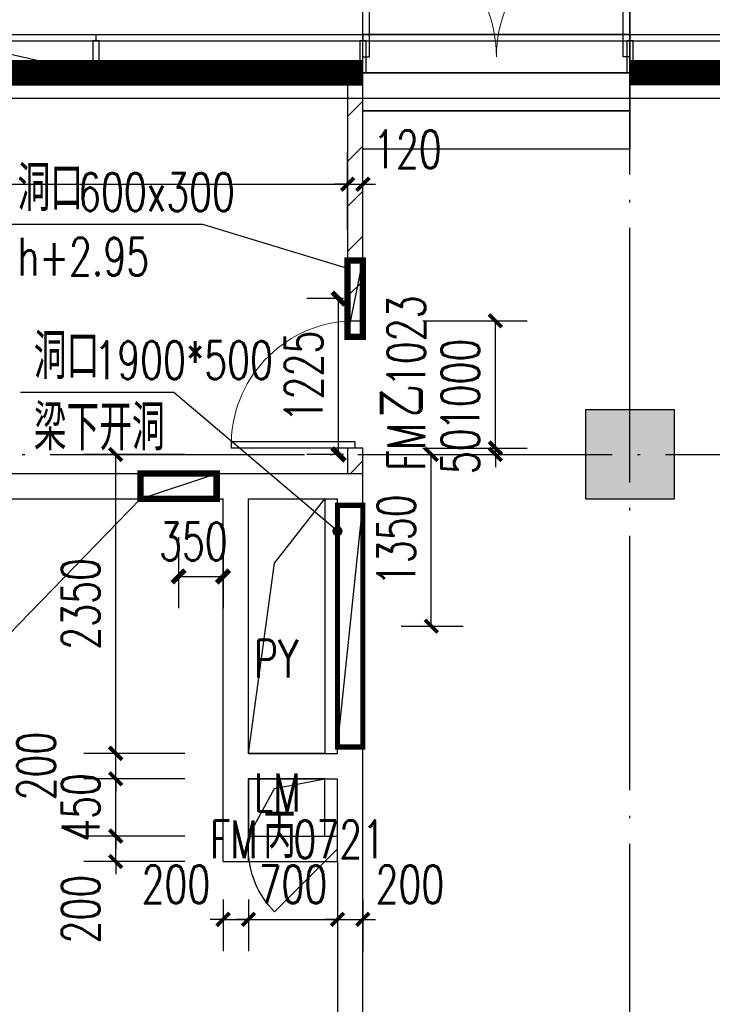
# Model space of a CAD drawing. Extents: x 797781 to 1255204, y 21234 to 1024248.
# Tile 512 of 656: x 900109 to 905556, y 582639 to 590379. Entities that reach past the tile are written whole.
import ezdxf

# ---------------------------------------------------------------- set-up
doc = ezdxf.new("R2010")
doc.units = 0
doc.header["$LTSCALE"] = 1000
doc.header["$MEASUREMENT"] = 0
doc.linetypes.add('230303生产综合楼-平面图_t8$0$DOTE', pattern=[2.42, 2, -0.2, 0.02, -0.2])
doc.linetypes.add('__DASH', pattern=[0.35, 0.25, -0.1])
for name, color, linetype in [('230303生产综合楼-平面图_t8$0$3T_WOOD', 21, 'Continuous'), ('230303生产综合楼-平面图_t8$0$COLUMN', 40, 'Continuous'), ('230303生产综合楼-平面图_t8$0$CURTWALL', 4, 'Continuous'), ('230303生产综合楼-平面图_t8$0$DIM_LEAD', 3, 'Continuous'), ('230303生产综合楼-平面图_t8$0$DOOR_FIRE', 4, 'Continuous'), ('230303生产综合楼-平面图_t8$0$DOOR_FIRE_TEXT', 7, 'Continuous'), ('230303生产综合楼-平面图_t8$0$DOTE', 1, '230303生产综合楼-平面图_t8$0$DOTE'), ('230303生产综合楼-平面图_t8$0$H-楼板留洞', 6, 'Continuous'), ('230303生产综合楼-平面图_t8$0$PUB_DIM', 3, 'Continuous'), ('230303生产综合楼-平面图_t8$0$PUB_HATCH', 8, 'Continuous'), ('230303生产综合楼-平面图_t8$0$PUB_TEXT', 7, 'Continuous'), ('230303生产综合楼-平面图_t8$0$WALL', 40, 'Continuous'), ('230303生产综合楼-平面图_t8$0$WALL-MOVE', 6, 'Continuous'), ('230303生产综合楼-平面图_t8$0$WINDOW', 4, 'Continuous'), ('230303生产综合楼-平面图_t8$0$WINDOW_TEXT', 7, 'Continuous'), ('230303生产综合楼-平面图_t8$0$条件', 7, 'Continuous'), ('230303生产综合楼-平面图_t8$0$板洞', 6, 'Continuous'), ('A-暖通提建筑洞口', 1, 'Continuous'), ('DIM_LEAD', 3, 'Continuous'), ('PUB_DIM', 3, 'Continuous'), ('PUB_HATCH', 8, 'Continuous'), ('PUB_TEXT', 7, 'Continuous'), ('WINDOW', 4, 'Continuous')]:
    doc.layers.add(name, color=color, linetype=linetype)
doc.styles.add('230303生产综合楼-平面图_t8$0$_TCH_DIM', font='SIMPLEX', dxfattribs={"bigfont": 'GBCBIG'})
doc.styles.add('230303生产综合楼-平面图_T8$0$_TCH_DIM_T3', font='SIMPLEX', dxfattribs={"width": 0.705882, "bigfont": 'GBCBIG'})
doc.styles.add('230303生产综合楼-平面图_t8$0$_TCH_WINDOW', font='SIMPLEX', dxfattribs={"height": 3.5, "bigfont": 'GBCBIG'})
doc.styles.add('_TCH_DIM', font='SIMPLEX', dxfattribs={"bigfont": 'GBCBIG'})
doc.styles.add('_TCH_DIM_T3', font='SIMPLEX', dxfattribs={"width": 0.705882, "bigfont": 'GBCBIG'})
doc.dimstyles.new('230303生产综合楼-平面图_T8$0$_TCH_ARCH&&100', dxfattribs={"dimtxt": 297.5, "dimasz": 100, "dimexe": 250, "dimexo": 300, "dimgap": 126.25, "dimtad": 1, "dimdec": 0, "dimzin": 0, "dimdsep": 46, "dimtxsty": '230303生产综合楼-平面图_T8$0$_TCH_DIM_T3', "dimblk": '230303生产综合楼-平面图_t8$0$_ArchTick', "dimcen": 0.09, "dimclrt": 7, "dimazin": 2, "dimtfac": 1, "dimtdec": 0, "dimtix": 1, "dimtmove": 2, "dimatfit": 3, "dimfxl": 1, "dimtolj": 1, "dimtzin": 0, "dimarcsym": 0})
doc.dimstyles.new('_TCH_ARCH&&100', dxfattribs={"dimtxt": 297.5, "dimasz": 100, "dimexe": 250, "dimexo": 300, "dimgap": 126.25, "dimtad": 1, "dimdec": 0, "dimzin": 0, "dimdsep": 46, "dimtxsty": '_TCH_DIM_T3', "dimblk": 'ARCHTICK', "dimcen": 0.09, "dimclrt": 7, "dimazin": 2, "dimtfac": 1, "dimtdec": 0, "dimtix": 1, "dimtmove": 2, "dimatfit": 3, "dimfxl": 1, "dimtolj": 1, "dimtzin": 0, "dimarcsym": 0})
pattern_1 = [(45, (0, 179.5), (-176.776766, 176.776766), [])]

# ---------------------------------------------------------------- blocks, each defined once
blk = doc.blocks.new('AQ6-8')
at = {"color": 2, "linetype": '230303生产综合楼-平面图_t8$0$DOTE', "ltscale": 2, "const_width": 200}
blk.add_lwpolyline([(1032471.3, 584887.7), (1091255.7, 584893), (1110140.3, 582929.8)], dxfattribs=at)
at = {"color": 6, "linetype": '__DASH', "ltscale": 4, "const_width": 200}
blk.add_lwpolyline([(1030371.3, 584887.5), (1023721.3, 584887.5), (1023721.3, 581887.5)], dxfattribs=at)
blk = doc.blocks.new('_ArchTick')
at = {"color": 0, "linetype": 'ByBlock', "const_width": 0.4}
blk.add_lwpolyline([(-0.5, -0.5), (0.5, 0.5)], dxfattribs=at)
blk = doc.blocks.new('*D6598')
at = {"layer": 'Defpoints', "color": 0, "transparency": 16777216}
for p in [(662959, 576929.7), (663309, 576929.7), (663309, 576320.4)]:
    blk.add_point(p, dxfattribs=at)
at = {"layer": 'PUB_DIM', "color": 0, "lineweight": -2, "transparency": 16777216}
for p, q in [((662959, 576629.7), (662959, 576070.4)), ((663309, 576629.7), (663309, 576070.4)), ((662959, 576320.4), (663309, 576320.4))]:
    blk.add_line(p, q, dxfattribs=at)
at = {"layer": 'PUB_DIM', "color": 0, "lineweight": -2, "transparency": 16777216, "xscale": 100, "yscale": 100, "zscale": 100, "rotation": 180}
blk.add_blockref('_ArchTick', (662959, 576320.4), dxfattribs=at)
at = {"layer": 'PUB_DIM', "color": 0, "lineweight": -2, "transparency": 16777216, "xscale": 100, "yscale": 100, "zscale": 100}
blk.add_blockref('_ArchTick', (663309, 576320.4), dxfattribs=at)
at = {"layer": 'PUB_DIM', "color": 7, "transparency": 16777216, "insert": (663075.9, 576595.4), "char_height": 297.5, "attachment_point": 5, "style": '_TCH_DIM_T3'}
blk.add_mtext('\\A1;350', dxfattribs=at)
blk = doc.blocks.new('*D6599')
at = {"layer": 'Defpoints', "color": 0, "transparency": 16777216}
for p in [(664218, 578504.7), (664555.7, 578504.7), (664555.7, 577279.7)]:
    blk.add_point(p, dxfattribs=at)
at = {"layer": 'PUB_DIM', "color": 0, "lineweight": -2, "transparency": 16777216}
for p, q in [((664255.7, 578504.7), (663968, 578504.7)), ((664218, 577279.7), (664218, 578504.7)), ((664255.7, 577279.7), (663968, 577279.7))]:
    blk.add_line(p, q, dxfattribs=at)
at = {"layer": 'PUB_DIM', "color": 0, "lineweight": -2, "transparency": 16777216, "xscale": 100, "yscale": 100, "zscale": 100}
for p, rotation in [((664218, 578504.7), 90), ((664218, 577279.7), 270)]:
    blk.add_blockref('_ArchTick', p, dxfattribs=dict(at, rotation=rotation))
at = {"layer": 'PUB_DIM', "color": 7, "transparency": 16777216, "insert": (663943, 577892.2), "char_height": 297.5, "attachment_point": 5, "rotation": 90, "style": '_TCH_DIM_T3'}
blk.add_mtext('\\A1;1225', dxfattribs=at)
blk = doc.blocks.new('230303生产综合楼-平面图_t8$0$_ArchTick')
at = {"color": 0, "linetype": 'ByBlock', "const_width": 0.3}
blk.add_lwpolyline([(-0.5, -0.5), (0.5, 0.5)], dxfattribs=at)
blk = doc.blocks.new('*D6475')
at = {"layer": '230303生产综合楼-平面图_t8$0$PUB_DIM', "color": 0, "lineweight": -2, "transparency": 16777216}
for p, q in [((1024734.4, 386786.9), (1025222.3, 386786.9)), ((1024972.3, 385436.8), (1024972.3, 386786.9)), ((1024734.4, 385436.8), (1025222.3, 385436.8))]:
    blk.add_line(p, q, dxfattribs=at)
at = {"layer": 'Defpoints', "color": 0, "transparency": 16777216}
for p in [(1024434.4, 386786.9), (1024972.3, 386786.9), (1024434.4, 385436.8)]:
    blk.add_point(p, dxfattribs=at)
at = {"layer": '230303生产综合楼-平面图_t8$0$PUB_DIM', "color": 0, "lineweight": -2, "transparency": 16777216, "xscale": 100, "yscale": 100, "zscale": 100}
for p, rotation in [((1024972.3, 386786.9), 90), ((1024972.3, 385436.8), 270)]:
    blk.add_blockref('230303生产综合楼-平面图_t8$0$_ArchTick', p, dxfattribs=dict(at, rotation=rotation))
at = {"layer": '230303生产综合楼-平面图_t8$0$PUB_DIM', "color": 7, "transparency": 16777216, "insert": (1024697.3, 386111.8), "char_height": 297.5, "attachment_point": 5, "rotation": 90, "style": '230303生产综合楼-平面图_T8$0$_TCH_DIM_T3'}
blk.add_mtext('\\A1;1350', dxfattribs=at)
blk = doc.blocks.new('230303生产综合楼-平面图_t8$0$6WLGJ')
at = {"layer": '230303生产综合楼-平面图_t8$0$3T_WOOD'}
for points in [[(1017716.3, 389786.9), (1017766.3, 389786.9), (1017766.3, 390036.9), (1017716.3, 390036.9)], [(1019816.3, 389786.9), (1019866.3, 389786.9), (1019866.3, 390036.9), (1019816.3, 390036.9)], [(1021916.3, 389786.9), (1021966.3, 389786.9), (1021966.3, 390036.9), (1021916.3, 390036.9)]]:
    blk.add_lwpolyline(points, close=True, dxfattribs=at)
for points in [[(1017741.3, 390086.9), (1017741.4, 390036.9)], [(1019841.3, 390086.9), (1019841.4, 390036.9)], [(1021941.3, 390086.9), (1021941.4, 390036.9)], [(1021941.3, 390086.9), (1021941.4, 390036.9)]]:
    blk.add_lwpolyline(points, dxfattribs=at)
blk = doc.blocks.new('$DorLib2D$00000114')
at = {"color": 0}
blk.add_line((0.5, 0), (-0.207, 0.707), dxfattribs=at)
blk.add_arc((0.5, 0), 1, 135, 180, dxfattribs=at)
blk = doc.blocks.new('230303生产综合楼-平面图_t8$0$$DorLib2D$00000002')
for p, q in [((-0.5, 0), (-0.5, 0.4875)), ((-0.475, 0.4875), (-0.5, 0.4875)), ((-0.475, 0), (-0.475, 0.4875)), ((0.475, 0), (0.475, 0.4875)), ((0.475, 0.4875), (0.5, 0.4875)), ((0.5, 0), (0.5, 0.4875)), ((-0.5, 0), (-0.475, 0)), ((0.5, 0), (0.475, 0))]:
    blk.add_line(p, q)
at = {"lineweight": 13}
for centre, start, end in [((-0.4875, 0), 0, 88.5307), ((0.4875, 0), 91.4693, 180)]:
    blk.add_arc(centre, 0.4875, start, end, dxfattribs=at)
blk = doc.blocks.new('*D5058')
at = {"layer": '230303生产综合楼-平面图_t8$0$PUB_DIM', "color": 0, "lineweight": -2, "transparency": 16777216}
for p, q in [((896508, 588724.4), (896508, 589335.9)), ((902688, 588724.4), (902688, 589335.9)), ((896508, 589085.9), (902688, 589085.9))]:
    blk.add_line(p, q, dxfattribs=at)
at = {"layer": 'Defpoints', "color": 0, "transparency": 16777216}
for p in [(902688, 589085.9), (896508, 588424.4), (902688, 588424.4)]:
    blk.add_point(p, dxfattribs=at)
at = {"layer": '230303生产综合楼-平面图_t8$0$PUB_DIM', "color": 0, "lineweight": -2, "transparency": 16777216, "xscale": 100, "yscale": 100, "zscale": 100, "rotation": 180}
blk.add_blockref('230303生产综合楼-平面图_t8$0$_ArchTick', (896508, 589085.9), dxfattribs=at)
at = {"layer": '230303生产综合楼-平面图_t8$0$PUB_DIM', "color": 0, "lineweight": -2, "transparency": 16777216, "xscale": 100, "yscale": 100, "zscale": 100}
blk.add_blockref('230303生产综合楼-平面图_t8$0$_ArchTick', (902688, 589085.9), dxfattribs=at)
at = {"layer": '230303生产综合楼-平面图_t8$0$PUB_DIM', "color": 7, "transparency": 16777216, "insert": (899598, 589360.9), "char_height": 297.5, "attachment_point": 5, "style": '230303生产综合楼-平面图_T8$0$_TCH_DIM_T3'}
blk.add_mtext('\\A1;6180', dxfattribs=at)
blk = doc.blocks.new('*D5059')
at = {"layer": '230303生产综合楼-平面图_t8$0$PUB_DIM', "color": 0, "lineweight": -2, "transparency": 16777216}
for p, q in [((902688, 588724.4), (902688, 589335.9)), ((902808, 588724.4), (902808, 589335.9)), ((902688, 589085.9), (902588, 589085.9)), ((902688, 589085.9), (902808, 589085.9)), ((902808, 589085.9), (902908, 589085.9))]:
    blk.add_line(p, q, dxfattribs=at)
at = {"layer": 'Defpoints', "color": 0, "transparency": 16777216}
for p in [(902808, 589085.9), (902688, 588424.4), (902808, 588424.4)]:
    blk.add_point(p, dxfattribs=at)
at = {"layer": '230303生产综合楼-平面图_t8$0$PUB_DIM', "color": 0, "lineweight": -2, "transparency": 16777216, "xscale": 100, "yscale": 100, "zscale": 100}
blk.add_blockref('230303生产综合楼-平面图_t8$0$_ArchTick', (902688, 589085.9), dxfattribs=at)
at = {"layer": '230303生产综合楼-平面图_t8$0$PUB_DIM', "color": 0, "lineweight": -2, "transparency": 16777216, "xscale": 100, "yscale": 100, "zscale": 100, "rotation": 180}
blk.add_blockref('230303生产综合楼-平面图_t8$0$_ArchTick', (902808, 589085.9), dxfattribs=at)
at = {"layer": '230303生产综合楼-平面图_t8$0$PUB_DIM', "color": 7, "transparency": 16777216, "insert": (903158, 589360.9), "char_height": 297.5, "attachment_point": 5, "style": '230303生产综合楼-平面图_T8$0$_TCH_DIM_T3'}
blk.add_mtext('\\A1;120', dxfattribs=at)
blk = doc.blocks.new('*D5104')
at = {"layer": '230303生产综合楼-平面图_t8$0$PUB_DIM', "color": 0, "lineweight": -2, "transparency": 16777216}
for p, q in [((900863.8, 583962.2), (900863.8, 584062.2)), ((901408, 583962.2), (900613.8, 583962.2)), ((900863.8, 583762.2), (900863.8, 583962.2)), ((901408, 583762.2), (900613.8, 583762.2)), ((900863.8, 583762.2), (900863.8, 583662.2))]:
    blk.add_line(p, q, dxfattribs=at)
at = {"layer": 'Defpoints', "color": 0, "transparency": 16777216}
for p in [(900863.8, 583962.2), (901708, 583962.2), (901708, 583762.2)]:
    blk.add_point(p, dxfattribs=at)
at = {"layer": '230303生产综合楼-平面图_t8$0$PUB_DIM', "color": 0, "lineweight": -2, "transparency": 16777216, "xscale": 100, "yscale": 100, "zscale": 100}
for p, rotation in [((900863.8, 583962.2), 270), ((900863.8, 583762.2), 90)]:
    blk.add_blockref('230303生产综合楼-平面图_t8$0$_ArchTick', p, dxfattribs=dict(at, rotation=rotation))
at = {"layer": '230303生产综合楼-平面图_t8$0$PUB_DIM', "color": 7, "transparency": 16777216, "insert": (900588.8, 583387.2), "char_height": 297.5, "attachment_point": 5, "rotation": 90, "style": '230303生产综合楼-平面图_T8$0$_TCH_DIM_T3'}
blk.add_mtext('\\A1;200', dxfattribs=at)
blk = doc.blocks.new('*D5105')
at = {"layer": '230303生产综合楼-平面图_t8$0$PUB_DIM', "color": 0, "lineweight": -2, "transparency": 16777216}
for p, q in [((900863.8, 584412.2), (900863.8, 584512.2)), ((901408, 584412.2), (900613.8, 584412.2)), ((900863.8, 583962.2), (900863.8, 584412.2)), ((901408, 583962.2), (900613.8, 583962.2)), ((900863.8, 583962.2), (900863.8, 583862.2))]:
    blk.add_line(p, q, dxfattribs=at)
at = {"layer": 'Defpoints', "color": 0, "transparency": 16777216}
for p in [(900863.8, 584412.2), (901708, 584412.2), (901708, 583962.2)]:
    blk.add_point(p, dxfattribs=at)
at = {"layer": '230303生产综合楼-平面图_t8$0$PUB_DIM', "color": 0, "lineweight": -2, "transparency": 16777216, "xscale": 100, "yscale": 100, "zscale": 100}
for p, rotation in [((900863.8, 584412.2), 270), ((900863.8, 583962.2), 90)]:
    blk.add_blockref('230303生产综合楼-平面图_t8$0$_ArchTick', p, dxfattribs=dict(at, rotation=rotation))
at = {"layer": '230303生产综合楼-平面图_t8$0$PUB_DIM', "color": 7, "transparency": 16777216, "insert": (900588.8, 584187.2), "char_height": 297.5, "attachment_point": 5, "rotation": 90, "style": '230303生产综合楼-平面图_T8$0$_TCH_DIM_T3'}
blk.add_mtext('\\A1;450', dxfattribs=at)
blk = doc.blocks.new('*D5106')
at = {"layer": '230303生产综合楼-平面图_t8$0$PUB_DIM', "color": 0, "lineweight": -2, "transparency": 16777216}
for p, q in [((900863.8, 584612.2), (900863.8, 584712.2)), ((901408, 584612.2), (900613.8, 584612.2)), ((900863.8, 584412.2), (900863.8, 584612.2)), ((901408, 584412.2), (900613.8, 584412.2)), ((900863.8, 584412.2), (900863.8, 584312.2))]:
    blk.add_line(p, q, dxfattribs=at)
at = {"layer": 'Defpoints', "color": 0, "transparency": 16777216}
for p in [(900863.8, 584612.2), (901708, 584612.2), (901708, 584412.2)]:
    blk.add_point(p, dxfattribs=at)
at = {"layer": '230303生产综合楼-平面图_t8$0$PUB_DIM', "color": 0, "lineweight": -2, "transparency": 16777216, "xscale": 100, "yscale": 100, "zscale": 100}
for p, rotation in [((900863.8, 584612.2), 270), ((900863.8, 584412.2), 90)]:
    blk.add_blockref('230303生产综合楼-平面图_t8$0$_ArchTick', p, dxfattribs=dict(at, rotation=rotation))
at = {"layer": '230303生产综合楼-平面图_t8$0$PUB_DIM', "color": 7, "transparency": 16777216, "insert": (900238.8, 584512.2), "char_height": 297.5, "attachment_point": 5, "rotation": 90, "style": '230303生产综合楼-平面图_T8$0$_TCH_DIM_T3'}
blk.add_mtext('\\A1;200', dxfattribs=at)
blk = doc.blocks.new('*D5107')
at = {"layer": '230303生产综合楼-平面图_t8$0$PUB_DIM', "color": 0, "lineweight": -2, "transparency": 16777216}
for p, q in [((901408, 586962.2), (900613.8, 586962.2)), ((900863.8, 584612.2), (900863.8, 586962.2)), ((901408, 584612.2), (900613.8, 584612.2))]:
    blk.add_line(p, q, dxfattribs=at)
at = {"layer": 'Defpoints', "color": 0, "transparency": 16777216}
for p in [(900863.8, 586962.2), (901708, 586962.2), (901708, 584612.2)]:
    blk.add_point(p, dxfattribs=at)
at = {"layer": '230303生产综合楼-平面图_t8$0$PUB_DIM', "color": 0, "lineweight": -2, "transparency": 16777216, "xscale": 100, "yscale": 100, "zscale": 100}
for p, rotation in [((900863.8, 586962.2), 90), ((900863.8, 584612.2), 270)]:
    blk.add_blockref('230303生产综合楼-平面图_t8$0$_ArchTick', p, dxfattribs=dict(at, rotation=rotation))
at = {"layer": '230303生产综合楼-平面图_t8$0$PUB_DIM', "color": 7, "transparency": 16777216, "insert": (900588.8, 585787.2), "char_height": 297.5, "attachment_point": 5, "rotation": 90, "style": '230303生产综合楼-平面图_T8$0$_TCH_DIM_T3'}
blk.add_mtext('\\A1;2350', dxfattribs=at)
blk = doc.blocks.new('*D5108')
at = {"layer": '230303生产综合楼-平面图_t8$0$PUB_DIM', "color": 0, "lineweight": -2, "transparency": 16777216}
for p, q in [((901708, 583462.2), (901708, 583057.4)), ((901908, 583462.2), (901908, 583057.4)), ((901708, 583307.4), (901608, 583307.4)), ((901708, 583307.4), (901908, 583307.4)), ((901908, 583307.4), (902008, 583307.4))]:
    blk.add_line(p, q, dxfattribs=at)
at = {"layer": 'Defpoints', "color": 0, "transparency": 16777216}
for p in [(901708, 583762.2), (901908, 583762.2), (901908, 583307.4)]:
    blk.add_point(p, dxfattribs=at)
at = {"layer": '230303生产综合楼-平面图_t8$0$PUB_DIM', "color": 0, "lineweight": -2, "transparency": 16777216, "xscale": 100, "yscale": 100, "zscale": 100}
blk.add_blockref('230303生产综合楼-平面图_t8$0$_ArchTick', (901708, 583307.4), dxfattribs=at)
at = {"layer": '230303生产综合楼-平面图_t8$0$PUB_DIM', "color": 0, "lineweight": -2, "transparency": 16777216, "xscale": 100, "yscale": 100, "zscale": 100, "rotation": 180}
blk.add_blockref('230303生产综合楼-平面图_t8$0$_ArchTick', (901908, 583307.4), dxfattribs=at)
at = {"layer": '230303生产综合楼-平面图_t8$0$PUB_DIM', "color": 7, "transparency": 16777216, "insert": (901338, 583582.4), "char_height": 297.5, "attachment_point": 5, "style": '230303生产综合楼-平面图_T8$0$_TCH_DIM_T3'}
blk.add_mtext('\\A1;200', dxfattribs=at)
blk = doc.blocks.new('*D5109')
at = {"layer": '230303生产综合楼-平面图_t8$0$PUB_DIM', "color": 0, "lineweight": -2, "transparency": 16777216}
for p, q in [((901908, 583462.2), (901908, 583057.4)), ((902608, 583462.2), (902608, 583057.4)), ((901908, 583307.4), (901808, 583307.4)), ((901908, 583307.4), (902608, 583307.4)), ((902608, 583307.4), (902708, 583307.4))]:
    blk.add_line(p, q, dxfattribs=at)
at = {"layer": 'Defpoints', "color": 0, "transparency": 16777216}
for p in [(901908, 583762.2), (902608, 583762.2), (902608, 583307.4)]:
    blk.add_point(p, dxfattribs=at)
at = {"layer": '230303生产综合楼-平面图_t8$0$PUB_DIM', "color": 0, "lineweight": -2, "transparency": 16777216, "xscale": 100, "yscale": 100, "zscale": 100}
blk.add_blockref('230303生产综合楼-平面图_t8$0$_ArchTick', (901908, 583307.4), dxfattribs=at)
at = {"layer": '230303生产综合楼-平面图_t8$0$PUB_DIM', "color": 0, "lineweight": -2, "transparency": 16777216, "xscale": 100, "yscale": 100, "zscale": 100, "rotation": 180}
blk.add_blockref('230303生产综合楼-平面图_t8$0$_ArchTick', (902608, 583307.4), dxfattribs=at)
at = {"layer": '230303生产综合楼-平面图_t8$0$PUB_DIM', "color": 7, "transparency": 16777216, "insert": (902258, 583582.4), "char_height": 297.5, "attachment_point": 5, "style": '230303生产综合楼-平面图_T8$0$_TCH_DIM_T3'}
blk.add_mtext('\\A1;700', dxfattribs=at)
blk = doc.blocks.new('*D5110')
at = {"layer": '230303生产综合楼-平面图_t8$0$PUB_DIM', "color": 0, "lineweight": -2, "transparency": 16777216}
for p, q in [((902608, 583462.2), (902608, 583057.4)), ((902808, 583462.2), (902808, 583057.4)), ((902608, 583307.4), (902508, 583307.4)), ((902608, 583307.4), (902808, 583307.4)), ((902808, 583307.4), (902908, 583307.4))]:
    blk.add_line(p, q, dxfattribs=at)
at = {"layer": 'Defpoints', "color": 0, "transparency": 16777216}
for p in [(902608, 583762.2), (902808, 583762.2), (902808, 583307.4)]:
    blk.add_point(p, dxfattribs=at)
at = {"layer": '230303生产综合楼-平面图_t8$0$PUB_DIM', "color": 0, "lineweight": -2, "transparency": 16777216, "xscale": 100, "yscale": 100, "zscale": 100}
blk.add_blockref('230303生产综合楼-平面图_t8$0$_ArchTick', (902608, 583307.4), dxfattribs=at)
at = {"layer": '230303生产综合楼-平面图_t8$0$PUB_DIM', "color": 0, "lineweight": -2, "transparency": 16777216, "xscale": 100, "yscale": 100, "zscale": 100, "rotation": 180}
blk.add_blockref('230303生产综合楼-平面图_t8$0$_ArchTick', (902808, 583307.4), dxfattribs=at)
at = {"layer": '230303生产综合楼-平面图_t8$0$PUB_DIM', "color": 7, "transparency": 16777216, "insert": (903178, 583582.4), "char_height": 297.5, "attachment_point": 5, "style": '230303生产综合楼-平面图_T8$0$_TCH_DIM_T3'}
blk.add_mtext('\\A1;200', dxfattribs=at)
blk = doc.blocks.new('*D5111')
at = {"layer": '230303生产综合楼-平面图_t8$0$PUB_DIM', "color": 0, "lineweight": -2, "transparency": 16777216}
for p, q in [((903849.9, 587012.2), (903849.9, 587112.2)), ((903280.7, 587012.2), (904099.9, 587012.2)), ((903849.9, 586962.2), (903849.9, 587012.2)), ((903280.7, 586962.2), (904099.9, 586962.2)), ((903849.9, 586962.2), (903849.9, 586862.2))]:
    blk.add_line(p, q, dxfattribs=at)
at = {"layer": 'Defpoints', "color": 0, "transparency": 16777216}
for p in [(902980.7, 587012.2), (903849.9, 587012.2), (902980.7, 586962.2)]:
    blk.add_point(p, dxfattribs=at)
at = {"layer": '230303生产综合楼-平面图_t8$0$PUB_DIM', "color": 0, "lineweight": -2, "transparency": 16777216, "xscale": 100, "yscale": 100, "zscale": 100}
for p, rotation in [((903849.9, 587012.2), 270), ((903849.9, 586962.2), 90)]:
    blk.add_blockref('230303生产综合楼-平面图_t8$0$_ArchTick', p, dxfattribs=dict(at, rotation=rotation))
at = {"layer": '230303生产综合楼-平面图_t8$0$PUB_DIM', "color": 7, "transparency": 16777216, "insert": (903574.9, 586987.2), "char_height": 297.5, "attachment_point": 5, "rotation": 90, "style": '230303生产综合楼-平面图_T8$0$_TCH_DIM_T3'}
blk.add_mtext('\\A1;50', dxfattribs=at)
blk = doc.blocks.new('*D5112')
at = {"layer": '230303生产综合楼-平面图_t8$0$PUB_DIM', "color": 0, "lineweight": -2, "transparency": 16777216}
for p, q in [((903280.7, 588012.2), (904099.9, 588012.2)), ((903849.9, 587012.2), (903849.9, 588012.2)), ((903280.7, 587012.2), (904099.9, 587012.2))]:
    blk.add_line(p, q, dxfattribs=at)
at = {"layer": 'Defpoints', "color": 0, "transparency": 16777216}
for p in [(902980.7, 588012.2), (903849.9, 588012.2), (902980.7, 587012.2)]:
    blk.add_point(p, dxfattribs=at)
at = {"layer": '230303生产综合楼-平面图_t8$0$PUB_DIM', "color": 0, "lineweight": -2, "transparency": 16777216, "xscale": 100, "yscale": 100, "zscale": 100}
for p, rotation in [((903849.9, 588012.2), 90), ((903849.9, 587012.2), 270)]:
    blk.add_blockref('230303生产综合楼-平面图_t8$0$_ArchTick', p, dxfattribs=dict(at, rotation=rotation))
at = {"layer": '230303生产综合楼-平面图_t8$0$PUB_DIM', "color": 7, "transparency": 16777216, "insert": (903574.9, 587512.2), "char_height": 297.5, "attachment_point": 5, "rotation": 90, "style": '230303生产综合楼-平面图_T8$0$_TCH_DIM_T3'}
blk.add_mtext('\\A1;1000', dxfattribs=at)
blk = doc.blocks.new('_FZH')
blk.add_lwpolyline([(-0.5, -0.5), (0.5, -0.5), (0.5, 0.5), (-0.5, 0.5)], close=True)
at = {"layer": 'PUB_HATCH'}
blk.add_solid([(-0.5, -0.5), (0.5, -0.5), (-0.5, 0.5), (0.5, 0.5)], dxfattribs=at)
blk = doc.blocks.new('230303生产综合楼-平面图_t8$0$$DorLib2D$00000001')
for p, q in [((0.45, 0.975), (0.5, 0.975)), ((0.45, 0), (0.45, 0.975)), ((0.5, 0), (0.5, 0.975)), ((0.5, 0), (0.45, 0))]:
    blk.add_line(p, q)
at = {"lineweight": 13}
blk.add_arc((0.475, 0), 0.975, 91.46928, 180, dxfattribs=at)
blk = doc.blocks.new('6-9FND69')
at = {"layer": 'A-暖通提建筑洞口', "const_width": 50}
for points in [[(664409, 578804.7), (664409, 578204.7), (664289, 578204.7), (664289, 578804.7)], [(663259, 576929.7), (662659, 576929.7), (662659, 577129.7), (663259, 577129.7)]]:
    blk.add_lwpolyline(points, close=True, dxfattribs=at)
at = {"layer": 'A-暖通提建筑洞口'}
for points in [[(664289, 578204.7), (664409, 578804.7)], [(662659, 576929.7), (663259, 577129.7)]]:
    blk.add_lwpolyline(points, dxfattribs=at)
at = {"layer": 'DIM_LEAD'}
for p, q in [((663151.2, 579088), (661587.8, 579088)), ((664289, 578741.9), (663151.2, 579088)), ((662659, 576929.7), (661521.2, 575759.1))]:
    blk.add_line(p, q, dxfattribs=at)
at = {"layer": 'PUB_TEXT', "style": '_TCH_DIM'}
blk.add_text('洞口', height=357.45, dxfattribs=at).set_placement((661692.8, 579193))
at = {"layer": 'PUB_TEXT', "style": '_TCH_DIM', "width": 0.705882}
for s, p in [('600x300', (662169.3, 579193)), ('h+2.95', (661692.8, 578685.5))]:
    blk.add_text(s, height=297.5, dxfattribs=at).set_placement(p)
at = {"layer": 'PUB_DIM'}
dim = blk.add_aligned_dim(p1=(664555.7, 577279.7), p2=(664555.7, 578504.7), distance=337.6, dimstyle='_TCH_ARCH&&100', dxfattribs=at)
dim.commit()
dim.dimension.update_dxf_attribs({"geometry": '*D6599', "text_midpoint": (663943, 577892.2)})
dim = blk.add_linear_dim(base=(663309, 576320.4), p1=(662959, 576929.7), p2=(663309, 576929.7), angle=360, dimstyle='_TCH_ARCH&&100', dxfattribs=at)
dim.commit()
dim.dimension.update_dxf_attribs({"geometry": '*D6598', "text_midpoint": (663075.9, 576595.4), "dimtype": 161})
blk = doc.blocks.new('230303生产综合楼-平面图_t8$0$6-8FND')
at = {"layer": '230303生产综合楼-平面图_t8$0$DIM_LEAD'}
for p, q in [((1022946.4, 387274.3), (1021741.1, 387274.3)), ((1024234.4, 386183.9), (1022946.4, 387274.3))]:
    blk.add_line(p, q, dxfattribs=at)
at = {"layer": '230303生产综合楼-平面图_t8$0$DIM_LEAD', "const_width": 40}
blk.add_lwpolyline([(1024249.7, 386171, 1), (1024219.2, 386196.8, 1)], format="xyb", close=True, dxfattribs=at)
at = {"layer": '230303生产综合楼-平面图_t8$0$条件', "color": 1, "const_width": 40}
blk.add_lwpolyline([(1024234.4, 384486.8), (1024234.4, 386386.8), (1024434.4, 386386.8), (1024434.4, 384486.8)], close=True, dxfattribs=at)
at = {"layer": '230303生产综合楼-平面图_t8$0$条件', "color": 1}
blk.add_lwpolyline([(1024234.4, 384486.8), (1024434.4, 386386.8)], dxfattribs=at)
at = {"layer": '230303生产综合楼-平面图_t8$0$PUB_TEXT', "style": '230303生产综合楼-平面图_t8$0$_TCH_DIM'}
for s, p in [('洞口', (1021846.1, 387379.3)), ('梁下开洞', (1021846.1, 386819.3))]:
    blk.add_text(s, height=357.45, dxfattribs=at).set_placement(p)
at = {"layer": '230303生产综合楼-平面图_t8$0$PUB_TEXT', "style": '230303生产综合楼-平面图_t8$0$_TCH_DIM', "width": 0.705882}
blk.add_text('1900*500', height=297.5, dxfattribs=at).set_placement((1022322.7, 387379.3))
at = {"layer": '230303生产综合楼-平面图_t8$0$PUB_DIM'}
dim = blk.add_aligned_dim(p1=(1024434.4, 385436.8), p2=(1024434.4, 386786.9), distance=-537.9, dimstyle='230303生产综合楼-平面图_T8$0$_TCH_ARCH&&100', dxfattribs=at)
dim.commit()
dim.dimension.update_dxf_attribs({"geometry": '*D6475', "text_midpoint": (1024697.3, 386111.8)})

msp = doc.modelspace()

# ---------------------------------------------------------------- hatches: boundary and pattern name
at = {"layer": '230303生产综合楼-平面图_t8$0$PUB_HATCH'}
h = msp.add_hatch(dxfattribs=at)
h.set_pattern_fill('普通砖', color=256, scale=100, style=0)
h.set_pattern_definition(pattern_1)
h.paths.add_polyline_path([(902688, 589962.2), (902688, 588012.2), (902808, 588012.2), (902808, 589962.2)])
h = msp.add_hatch(dxfattribs=at)
h.set_pattern_fill('普通砖', color=256, scale=100, style=0)
h.set_pattern_definition(pattern_1)
h.paths.add_polyline_path([(902808, 586812.2), (902808, 587012.2), (902688, 587012.2), (902688, 586812.2)])

# ---------------------------------------------------------------- linework, layer by layer
for points in [[(902808, 590562.2), (904908, 590562.2), (904908, 590262.2), (902808, 590262.2)], [(902808, 590262.2), (904908, 590262.2), (904908, 589962.2), (902808, 589962.2)], [(902808, 589962.2), (904908, 589962.2), (904908, 589662.2), (902808, 589662.2)], [(902808, 589662.2), (904908, 589662.2), (904908, 589362.2), (902808, 589362.2)]]:
    msp.add_lwpolyline(points, close=True)
at = {"layer": '230303生产综合楼-平面图_t8$0$CURTWALL'}
for points in [[(895858, 590262.2), (963708, 590262.2), (989558, 587582.3), (989558, 566862.2), (895858, 566862.2)], [(895908, 590212.2), (963705.4, 590212.2), (989508, 587537.2), (989508, 566912.2), (895908, 566912.2)], [(896158, 589962.2), (963692.5, 589962.2), (989258, 587311.8), (989258, 567162.2), (896158, 567162.2)]]:
    msp.add_lwpolyline(points, close=True, dxfattribs=at)
msp.add_lwpolyline([(898633, 589962.2), (899574.8, 590212.2), (900683, 589962.2)], dxfattribs=at)
at = {"layer": '230303生产综合楼-平面图_t8$0$DOTE'}
for p, q in [((904908, 564962.2), (904908, 592962.2)), ((895508, 586962.2), (989908, 586962.2))]:
    msp.add_line(p, q, dxfattribs=at)
at = {"layer": '230303生产综合楼-平面图_t8$0$H-楼板留洞'}
for points in [[(902508, 584612.2), (901908, 584612.2), (901908, 586612.2), (902508, 586612.2)], [(902508, 584412.2), (901908, 584412.2), (901908, 583962.2), (902508, 583962.2)]]:
    msp.add_lwpolyline(points, close=True, dxfattribs=at)
at = {"layer": '230303生产综合楼-平面图_t8$0$PUB_HATCH', "color": 8}
msp.add_lwpolyline([(896358, 576462.2), (896358, 589762.2), (963682.2, 589762.2), (989058, 587131.4), (989058, 567362.2), (896358, 567362.2), (896358, 573462.2)], dxfattribs=at)
at = {"layer": '230303生产综合楼-平面图_t8$0$WALL'}
for p, q in [((896858, 586812.2), (901808, 586812.2)), ((901808, 586812.2), (902808, 586812.2)), ((902808, 584512.2), (902808, 586812.2)), ((896858, 586612.2), (901708, 586612.2)), ((901708, 584512.2), (901708, 586612.2)), ((901908, 586612.2), (902608, 586612.2)), ((901908, 584612.2), (901908, 586612.2)), ((902608, 584612.2), (902608, 586612.2)), ((901908, 584612.2), (902608, 584612.2)), ((901708, 583762.2), (901708, 584512.2)), ((902808, 583862.2), (902808, 584512.2)), ((901908, 584412.2), (902608, 584412.2)), ((901908, 583962.2), (901908, 584412.2)), ((902608, 583962.2), (902608, 584412.2)), ((901908, 583762.2), (901908, 583962.2)), ((902608, 583762.2), (902608, 583962.2)), ((902808, 581812.2), (902808, 583862.2)), ((901708, 583762.2), (901908, 583762.2)), ((902608, 583762.2), (902608, 581812.2))]:
    msp.add_line(p, q, dxfattribs=at)
at = {"layer": '230303生产综合楼-平面图_t8$0$WALL-MOVE'}
for p, q in [((902688, 589962.2), (902688, 588012.2)), ((902808, 589962.2), (902688, 589962.2)), ((902808, 588012.2), (902808, 589962.2)), ((902688, 588012.2), (902808, 588012.2)), ((902808, 587012.2), (902688, 587012.2)), ((902688, 587012.2), (902688, 586812.2)), ((902808, 586812.2), (902808, 587012.2)), ((902688, 586812.2), (902808, 586812.2))]:
    msp.add_line(p, q, dxfattribs=at)
at = {"layer": '230303生产综合楼-平面图_t8$0$板洞'}
for points in [[(901908, 584612.2), (902112.7, 586106.3), (902508, 586612.2)], [(901908, 583962.2), (902112.7, 584337.2), (902508, 584412.2)]]:
    msp.add_lwpolyline(points, dxfattribs=at)
at = {"layer": 'WINDOW'}
for p, q in [((901908, 583962.2), (902608, 583962.2)), ((901908, 583762.2), (902608, 583762.2))]:
    msp.add_line(p, q, dxfattribs=at)

# ---------------------------------------------------------------- block references
for name, p in [('AQ6-8', (-127563.3, 5074.6)), ('230303生产综合楼-平面图_t8$0$6WLGJ', (-117033.3, 200175.3)), ('6-9FND69', (238399, 9682.5)), ('230303生产综合楼-平面图_t8$0$6-8FND', (-121626.4, 200175.3))]:
    msp.add_blockref(name, p)
at = {"layer": '230303生产综合楼-平面图_t8$0$COLUMN', "xscale": 700, "yscale": 700, "zscale": 700}
msp.add_blockref('_FZH', (904908, 586962.2), dxfattribs=at)
at = {"layer": '230303生产综合楼-平面图_t8$0$DOOR_FIRE', "xscale": -1000, "yscale": 1000, "zscale": 120, "rotation": 89.99999997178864}
msp.add_blockref('230303生产综合楼-平面图_t8$0$$DorLib2D$00000001', (902748, 587512.2), dxfattribs=at)
at = {"layer": '230303生产综合楼-平面图_t8$0$WINDOW', "xscale": 2100, "yscale": -2100, "zscale": 100, "rotation": 180}
msp.add_blockref('230303生产综合楼-平面图_t8$0$$DorLib2D$00000002', (903858, 590086.2), dxfattribs=at)
at = {"layer": 'WINDOW', "xscale": 700, "yscale": -700, "zscale": 700}
msp.add_blockref('$DorLib2D$00000114', (902258, 583862.2), dxfattribs=at)

# ---------------------------------------------------------------- texts
at = {"layer": '230303生产综合楼-平面图_t8$0$DOOR_FIRE_TEXT', "style": '230303生产综合楼-平面图_t8$0$_TCH_WINDOW', "width": 0.705882}
for s, p in [('1023', (903298, 587491.3)), ('FM', (903298, 586833))]:
    msp.add_text(s, height=297.5, rotation=90, dxfattribs=at).set_placement(p)
at = {"layer": '230303生产综合楼-平面图_t8$0$DOOR_FIRE_TEXT', "style": '230303生产综合楼-平面图_t8$0$_TCH_WINDOW'}
msp.add_text('乙', height=357.4, rotation=90, dxfattribs=at).set_placement((903298, 587253))
at = {"layer": '230303生产综合楼-平面图_t8$0$PUB_TEXT', "style": '230303生产综合楼-平面图_t8$0$_TCH_DIM'}
for s, p in [('备品备件间', (898159.6, 588046.3)), ('空调机房', (898369.3, 582733.5))]:
    msp.add_text(s, height=510.64, dxfattribs=at).set_placement(p)
at = {"layer": '230303生产综合楼-平面图_t8$0$PUB_TEXT', "style": '230303生产综合楼-平面图_t8$0$_TCH_DIM', "width": 0.705882}
for s, p in [('PY', (901951, 585207.4)), ('LM', (901951, 584155.2))]:
    msp.add_text(s, height=297.5, dxfattribs=at).set_placement(p)
at = {"layer": '230303生产综合楼-平面图_t8$0$WINDOW_TEXT', "style": '230303生产综合楼-平面图_t8$0$_TCH_WINDOW'}
msp.add_text('丙', height=357.4, dxfattribs=at).set_placement((902023.9, 583787.2))
at = {"layer": '230303生产综合楼-平面图_t8$0$WINDOW_TEXT', "style": '230303生产综合楼-平面图_t8$0$_TCH_WINDOW', "width": 0.705882}
for s, p in [('FM', (901603.9, 583787.2)), ('0721', (902262.2, 583787.2))]:
    msp.add_text(s, height=297.5, dxfattribs=at).set_placement(p)

# ---------------------------------------------------------------- dimensions: what is measured, and where the dimension line sits
at = {"layer": '230303生产综合楼-平面图_t8$0$PUB_DIM'}
for p1, p2, distance, picture, middle in [((896508, 588424.4), (902688, 588424.4), 661.5, '*D5058', (899598, 589360.9)), ((902980.7, 587012.2), (902980.7, 588012.2), -869.2, '*D5112', (903574.9, 587512.2)), ((902980.7, 586962.2), (902980.7, 587012.2), -869.2, '*D5111', (903574.9, 586987.2)), ((901708, 584612.2), (901708, 586962.2), 844.2, '*D5107', (900588.8, 585787.2)), ((901708, 583962.2), (901708, 584412.2), 844.2, '*D5105', (900588.8, 584187.2)), ((901908, 583762.2), (902608, 583762.2), -454.7, '*D5109', (902258, 583582.4))]:
    dim = msp.add_aligned_dim(p1=p1, p2=p2, distance=distance, dimstyle='230303生产综合楼-平面图_T8$0$_TCH_ARCH&&100', dxfattribs=at)
    dim.commit()
    dim.dimension.update_dxf_attribs({"geometry": picture, "text_midpoint": middle})
for base, p1, p2, angle, picture, middle in [((902808, 589085.9), (902688, 588424.4), (902808, 588424.4), 360, '*D5059', (903158, 589360.9)), ((900863.8, 584612.2), (901708, 584412.2), (901708, 584612.2), 90, '*D5106', (900238.8, 584512.2)), ((900863.8, 583962.2), (901708, 583762.2), (901708, 583962.2), 90, '*D5104', (900588.8, 583387.2)), ((901908, 583307.4), (901708, 583762.2), (901908, 583762.2), 0, '*D5108', (901338, 583582.4)), ((902808, 583307.4), (902608, 583762.2), (902808, 583762.2), 0, '*D5110', (903178, 583582.4))]:
    dim = msp.add_linear_dim(base=base, p1=p1, p2=p2, angle=angle, dimstyle='230303生产综合楼-平面图_T8$0$_TCH_ARCH&&100', dxfattribs=at)
    dim.commit()
    dim.dimension.update_dxf_attribs({"geometry": picture, "text_midpoint": middle, "dimtype": 161})

doc.saveas('drawing.dxf')
